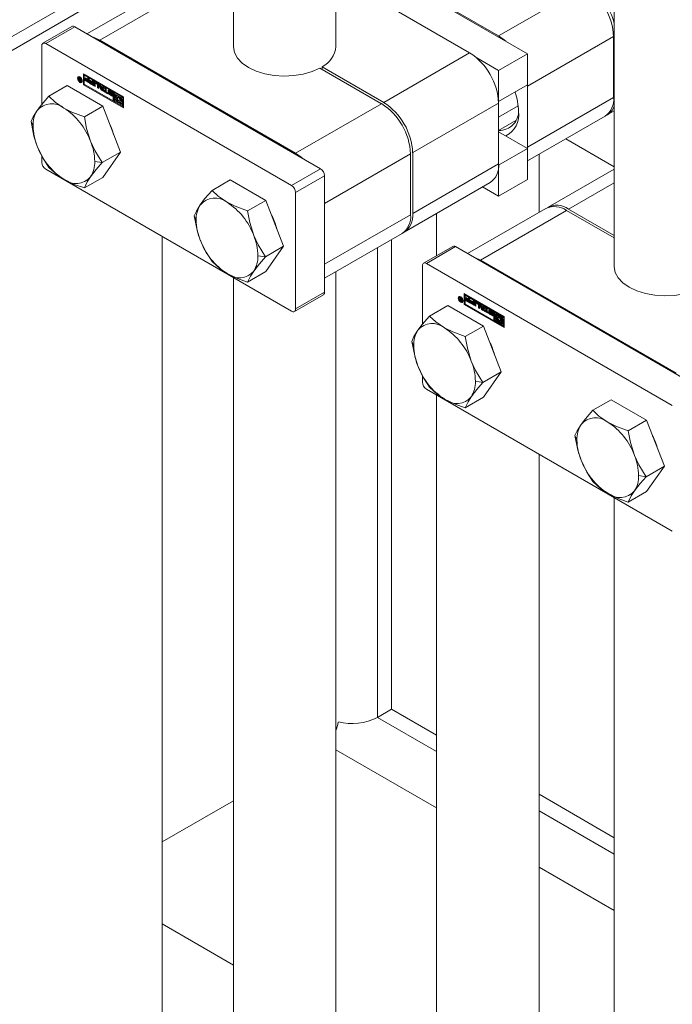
# Model space of a CAD drawing. Header units: millimetres. Extents: x 450 to 25135, y 150 to 17673.
# Tile 313 of 463: x 17297 to 17424, y 11779 to 11971. Entities that reach past the tile are written whole.
import ezdxf

# ---------------------------------------------------------------- set-up
doc = ezdxf.new("R2010")
doc.units = ezdxf.units.MM
doc.linetypes.add('SLD-Centrada-doble', pattern=[12.7, 6.35, -1.27, 1.27, -1.27, 1.27, -1.27])
doc.linetypes.add('SLD-Continua', pattern=[0])
doc.layers.add('COTAS', color=1, linetype='SLD-Continua')
doc.layers.add('OCULTA', color=8, linetype='SLD-Continua')

msp = doc.modelspace()

# ---------------------------------------------------------------- linework, layer by layer
at = {"color": 7, "linetype": 'SLD-Continua', "lineweight": 18, "ltscale": 30}
for p, q in [((17412.99, 12325.9), (17412.99, 11922.68)), ((17338.74, 12232.81), (17338.74, 11965.54)), ((17358.74, 11965.54), (17358.74, 12232.81)), ((17398.34, 11933.2), (17398.34, 11944.51)), ((17378.34, 11932.97), (17378.34, 11924.75)), ((17324.85, 10967.16), (17324.85, 11928.5)), ((17338.74, 11920.48), (17338.74, 10903.9)), ((17358.74, 10903.9), (17358.74, 11921.66)), ((17378.34, 11897.63), (17378.34, 10926.75)), ((17398.34, 10926.75), (17398.34, 11886.09)), ((17412.99, 11877.63), (17412.99, 10861.05))]:
    msp.add_line(p, q, dxfattribs=at)
at = {"layer": 'COTAS', "linetype": 'SLD-Continua', "lineweight": 18, "ltscale": 30}
for p, q in [((17390.46, 11967.58), (17358.74, 11985.88)), ((17396.12, 11964.11), (17358.74, 11985.68)), ((17384.81, 11964.31), (17358.74, 11979.35)), ((17325.44, 11976.83), (17310.16, 11968.01)), ((17290.37, 11961.78), (17311.38, 11973.9)), ((17307.25, 11969.43), (17301.59, 11966.16)), ((17355.74, 11941.7), (17307.8, 11969.37)), ((17350.09, 11938.44), (17302.14, 11966.11)), ((17350.86, 11944.72), (17312.68, 11966.76)), ((17412.88, 11955.61), (17412.88, 11967.45)), ((17301.37, 11965.66), (17301.37, 11954.24)), ((17390.46, 11960.84), (17396.12, 11964.11)), ((17396.12, 11958.06), (17396.12, 11964.11)), ((17386.21, 11963.3), (17390.46, 11960.84)), ((17367.62, 11954.39), (17355.6, 11961.33)), ((17356.02, 11961.58), (17356.02, 11961.09)), ((17356.02, 11961.58), (17368.05, 11954.64)), ((17390.46, 11960.84), (17390.46, 11954.8)), ((17308.7, 11959.6), (17308.56, 11959.52)), ((17308.62, 11959.49), (17308.73, 11959.42)), ((17308.74, 11959.19), (17308.62, 11959.49)), ((17308.77, 11959.17), (17308.63, 11959.09)), ((17308.8, 11959.62), (17308.7, 11959.6)), ((17308.73, 11959.42), (17308.87, 11959.07)), ((17308.81, 11959.23), (17308.74, 11959.19)), ((17308.84, 11959.14), (17308.75, 11959.08)), ((17308.84, 11959.14), (17308.75, 11959.08)), ((17308.8, 11958.89), (17308.82, 11958.88)), ((17308.97, 11958.7), (17308.8, 11958.8)), ((17308.82, 11958.88), (17308.83, 11958.88)), ((17308.83, 11958.88), (17308.87, 11958.86)), ((17308.87, 11959.07), (17308.84, 11959.06)), ((17308.87, 11959.05), (17308.84, 11959.06)), ((17308.87, 11959.35), (17308.97, 11959.29)), ((17308.87, 11959.07), (17308.87, 11959.35)), ((17308.97, 11959.13), (17308.87, 11959.07)), ((17308.97, 11959.1), (17308.87, 11959.05)), ((17308.87, 11958.86), (17308.87, 11959.05)), ((17308.97, 11958.91), (17308.87, 11958.86)), ((17308.97, 11958.87), (17308.94, 11958.88)), ((17308.97, 11959.29), (17308.97, 11958.7)), ((17309.07, 11958.63), (17309.21, 11958.71)), ((17309.5, 11958.08), (17309.5, 11960.23)), ((17309.5, 11960.23), (17317.28, 11955.74)), ((17309.64, 11960.15), (17309.64, 11958.17)), ((17309.81, 11960.01), (17309.67, 11959.93)), ((17309.67, 11959.93), (17309.67, 11958.19)), ((17315.3, 11956.68), (17309.67, 11959.93)), ((17309.79, 11959.11), (17310.35, 11958.78)), ((17309.79, 11958.9), (17309.79, 11959.11)), ((17309.93, 11958.98), (17309.79, 11958.9)), ((17310.59, 11958.44), (17309.79, 11958.9)), ((17315.44, 11956.76), (17309.81, 11960.01)), ((17309.82, 11959.44), (17310.35, 11959.13)), ((17309.82, 11959.23), (17309.82, 11959.44)), ((17309.96, 11959.32), (17309.82, 11959.23)), ((17310.35, 11958.93), (17309.82, 11959.23)), ((17309.93, 11958.98), (17309.93, 11959.02)), ((17310.59, 11958.6), (17309.93, 11958.98)), ((17309.96, 11959.32), (17309.96, 11959.36)), ((17310.49, 11959.01), (17309.96, 11959.32)), ((17310.35, 11959.42), (17310.59, 11959.28)), ((17310.35, 11959.13), (17310.35, 11959.42)), ((17310.49, 11959.21), (17310.35, 11959.13)), ((17310.49, 11959.01), (17310.35, 11958.93)), ((17310.35, 11958.78), (17310.35, 11958.93)), ((17310.49, 11958.86), (17310.35, 11958.78)), ((17310.49, 11959.21), (17310.49, 11959.34)), ((17310.49, 11958.86), (17310.49, 11959.01)), ((17310.59, 11959.28), (17310.59, 11958.44)), ((17310.66, 11958.6), (17311.22, 11958.28)), ((17310.66, 11958.4), (17310.66, 11958.6)), ((17310.8, 11958.48), (17310.66, 11958.4)), ((17311.46, 11957.94), (17310.66, 11958.4)), ((17310.69, 11958.94), (17311.22, 11958.63)), ((17310.69, 11958.73), (17310.69, 11958.94)), ((17310.83, 11958.81), (17310.69, 11958.73)), ((17311.22, 11958.42), (17310.69, 11958.73)), ((17310.8, 11958.48), (17310.8, 11958.52)), ((17311.46, 11958.1), (17310.8, 11958.48)), ((17310.83, 11958.81), (17310.83, 11958.86)), ((17311.36, 11958.5), (17310.83, 11958.81)), ((17311.22, 11958.92), (17311.46, 11958.78)), ((17311.22, 11958.63), (17311.22, 11958.92)), ((17311.36, 11958.71), (17311.22, 11958.63)), ((17311.36, 11958.5), (17311.22, 11958.42)), ((17311.22, 11958.28), (17311.22, 11958.42)), ((17311.36, 11958.36), (17311.22, 11958.28)), ((17311.36, 11958.71), (17311.36, 11958.84)), ((17311.36, 11958.36), (17311.36, 11958.5)), ((17311.46, 11958.78), (17311.46, 11957.94)), ((17311.54, 11957.89), (17311.54, 11958.5)), ((17311.68, 11957.97), (17311.68, 11958.58)), ((17311.77, 11958.63), (17312.28, 11958.34)), ((17311.94, 11958.46), (17311.8, 11958.38)), ((17312.19, 11958.18), (17311.85, 11958.37)), ((17312.33, 11958.26), (17312, 11958.45)), ((17306.31, 11957.9), (17302.75, 11955.85)), ((17313.25, 11953.9), (17306.31, 11957.9)), ((17309.5, 11958.08), (17309.64, 11958.17)), ((17317.28, 11953.6), (17309.5, 11958.08)), ((17309.64, 11958.17), (17317.28, 11953.76)), ((17309.67, 11958.19), (17315.3, 11954.94)), ((17311.68, 11957.97), (17311.54, 11957.89)), ((17311.78, 11957.75), (17311.54, 11957.89)), ((17311.78, 11957.91), (17311.68, 11957.97)), ((17311.78, 11958.33), (17311.78, 11957.75)), ((17312.26, 11957.47), (17312.26, 11958.05)), ((17312.4, 11957.55), (17312.26, 11957.47)), ((17312.5, 11957.33), (17312.26, 11957.47)), ((17312.4, 11957.55), (17312.4, 11958.13)), ((17312.5, 11957.5), (17312.4, 11957.55)), ((17312.49, 11958.19), (17312.75, 11958.04)), ((17312.88, 11957.12), (17312.49, 11958.19)), ((17312.5, 11957.94), (17312.5, 11957.33)), ((17313.02, 11957.2), (17312.71, 11958.06)), ((17312.75, 11958.04), (17312.81, 11957.86)), ((17312.81, 11957.86), (17313.29, 11957.58)), ((17313.02, 11957.2), (17312.88, 11957.12)), ((17313.23, 11956.92), (17312.88, 11957.12)), ((17313.04, 11957.71), (17312.9, 11957.63)), ((17313.21, 11957.44), (17312.9, 11957.63)), ((17312.9, 11957.63), (17313.05, 11957.2)), ((17313.3, 11957.04), (17313.02, 11957.2)), ((17313.35, 11957.53), (17313.04, 11957.71)), ((17313.05, 11957.2), (17313.21, 11957.44)), ((17313.19, 11957.28), (17313.05, 11957.2)), ((17313.19, 11957.28), (17313.35, 11957.53)), ((17313.35, 11957.53), (17313.21, 11957.44)), ((17313.61, 11957.54), (17313.23, 11956.92)), ((17313.29, 11957.58), (17313.36, 11957.68)), ((17313.42, 11957.65), (17313.29, 11957.58)), ((17313.36, 11957.68), (17313.61, 11957.54)), ((17313.39, 11957.03), (17313.71, 11956.84)), ((17313.39, 11956.82), (17313.39, 11957.03)), ((17313.53, 11956.9), (17313.39, 11956.82)), ((17314.28, 11956.31), (17313.39, 11956.82)), ((17313.53, 11956.9), (17313.53, 11956.95)), ((17314.28, 11956.47), (17313.53, 11956.9)), ((17313.71, 11957.48), (17313.95, 11957.34)), ((17313.71, 11956.84), (17313.71, 11957.48)), ((17313.85, 11956.92), (17313.71, 11956.84)), ((17313.85, 11956.92), (17313.85, 11957.4)), ((17313.95, 11957.34), (17313.95, 11956.7)), ((17313.95, 11956.7), (17314.28, 11956.52)), ((17314.28, 11956.52), (17314.28, 11956.31)), ((17314.33, 11956.56), (17314.51, 11956.45)), ((17314.66, 11956.88), (17314.52, 11956.8)), ((17314.68, 11956.88), (17314.54, 11956.8)), ((17314.55, 11957.02), (17314.99, 11956.77)), ((17314.96, 11956.25), (17314.55, 11956.5)), ((17314.96, 11956.57), (17314.58, 11956.78)), ((17314.58, 11956.68), (17314.99, 11956.43)), ((17315.1, 11956.33), (17314.69, 11956.58)), ((17315.1, 11956.65), (17314.73, 11956.87)), ((17315.17, 11956.57), (17315.04, 11956.49)), ((17315.18, 11956.55), (17315.04, 11956.46)), ((17315.18, 11956.55), (17315.04, 11956.47)), ((17315.04, 11956.46), (17315.04, 11956.47)), ((17315.22, 11956.36), (17315.04, 11956.46)), ((17315.3, 11956.68), (17315.44, 11956.76)), ((17315.3, 11954.94), (17315.3, 11956.68)), ((17315.44, 11955.02), (17315.44, 11956.76)), ((17315.62, 11956.66), (17315.47, 11956.58)), ((17315.47, 11956.58), (17315.47, 11955.81)), ((17317.1, 11955.64), (17315.47, 11956.58)), ((17317.24, 11955.72), (17315.62, 11956.66)), ((17390.46, 11954.8), (17396.12, 11958.06)), ((17396.11, 11958.06), (17396.12, 11957.78)), ((17396.12, 11945.94), (17396.12, 11957.78)), ((17314.99, 11955.9), (17314.55, 11956.15)), ((17314.59, 11956.35), (17314.96, 11956.13)), ((17315.13, 11955.98), (17314.7, 11956.23)), ((17315.16, 11956.25), (17315.03, 11956.17)), ((17315.03, 11956.12), (17315.17, 11956.2)), ((17315.17, 11956.22), (17315.04, 11956.14)), ((17315.44, 11955.02), (17315.3, 11954.94)), ((17315.47, 11955.81), (17316, 11955.51)), ((17315.62, 11955.69), (17315.47, 11955.61)), ((17315.47, 11955.61), (17315.47, 11955.4)), ((17316, 11955.3), (17315.47, 11955.61)), ((17315.47, 11955.4), (17315.89, 11955.16)), ((17315.62, 11955.12), (17315.47, 11955.04)), ((17315.47, 11955.04), (17315.47, 11954.84)), ((17316.93, 11954.2), (17315.47, 11955.04)), ((17315.47, 11954.84), (17317.1, 11953.9)), ((17316.14, 11955.38), (17315.62, 11955.69)), ((17316.09, 11954.85), (17315.62, 11955.12)), ((17315.65, 11956.27), (17317.1, 11955.44)), ((17315.65, 11955.91), (17315.65, 11956.27)), ((17315.79, 11955.99), (17315.65, 11955.91)), ((17315.89, 11955.77), (17315.65, 11955.91)), ((17315.79, 11955.99), (17315.79, 11956.19)), ((17316.02, 11955.86), (17315.79, 11955.99)), ((17316.09, 11955.9), (17315.95, 11955.82)), ((17316.14, 11955.59), (17316, 11955.51)), ((17316.14, 11955.38), (17316, 11955.3)), ((17316.14, 11955.59), (17316.16, 11955.63)), ((17316.93, 11954.37), (17316.48, 11954.62)), ((17316.58, 11955.17), (17317.1, 11954.87)), ((17316.72, 11955.05), (17316.58, 11954.97)), ((17317.1, 11954.67), (17316.58, 11954.97)), ((17316.63, 11954.65), (17316.7, 11954.7)), ((17316.83, 11955.39), (17316.69, 11955.31)), ((17317.1, 11955.07), (17316.69, 11955.31)), ((17316.69, 11954.7), (17316.93, 11954.57)), ((17317.24, 11954.75), (17316.72, 11955.05)), ((17317.24, 11955.15), (17316.83, 11955.39)), ((17316.93, 11954.57), (17316.93, 11954.2)), ((17317.24, 11955.72), (17317.1, 11955.64)), ((17317.1, 11955.44), (17317.1, 11955.64)), ((17317.24, 11955.52), (17317.1, 11955.44)), ((17317.24, 11955.15), (17317.1, 11955.07)), ((17317.1, 11954.87), (17317.1, 11955.07)), ((17317.24, 11954.95), (17317.1, 11954.87)), ((17317.24, 11954.75), (17317.1, 11954.67)), ((17317.1, 11953.9), (17317.1, 11954.67)), ((17317.24, 11955.52), (17317.24, 11955.72)), ((17317.24, 11954.95), (17317.24, 11955.15)), ((17317.24, 11953.98), (17317.24, 11954.75)), ((17317.28, 11955.74), (17317.28, 11953.6)), ((17390.46, 11954.8), (17390.46, 11954.8)), ((17390.46, 11954.51), (17390.46, 11942.67)), ((17313.25, 11953.9), (17309.69, 11951.84)), ((17316.72, 11944.95), (17313.25, 11953.9)), ((17317.24, 11953.98), (17317.1, 11953.9)), ((17390.46, 11951.73), (17394.29, 11953.94)), ((17411.64, 11952.19), (17412.99, 11952.97)), ((17390.46, 11949.14), (17393.83, 11951.08)), ((17396.12, 11943.23), (17411.22, 11951.94)), ((17396.12, 11945.65), (17390.46, 11948.92)), ((17316.72, 11944.95), (17313.16, 11942.9)), ((17313.25, 11940.02), (17316.72, 11944.95)), ((17390.46, 11942.39), (17396.12, 11945.65)), ((17396.12, 11945.94), (17396.11, 11945.65)), ((17396.12, 11939.61), (17396.12, 11945.65)), ((17301.37, 11944.25), (17301.37, 11942.95)), ((17373.28, 11932.75), (17373.28, 11944.6)), ((17373.7, 11944.84), (17373.7, 11933)), ((17350.09, 11913.94), (17302.14, 11941.61)), ((17390.46, 11942.39), (17390.46, 11942.39)), ((17390.46, 11942.39), (17390.46, 11936.34)), ((17412.99, 11941.65), (17400.11, 11934.22)), ((17313.25, 11940.02), (17309.69, 11937.96)), ((17338.13, 11939.54), (17334.57, 11937.48)), ((17345.07, 11935.53), (17338.13, 11939.54)), ((17356.52, 11917.65), (17356.52, 11940.35)), ((17390.46, 11936.34), (17396.12, 11939.61)), ((17372.05, 11929.34), (17388.8, 11939.01)), ((17390.46, 11936.34), (17387.32, 11938.15)), ((17345.07, 11935.53), (17341.51, 11933.48)), ((17348.54, 11926.59), (17345.07, 11935.53)), ((17350.86, 11937.09), (17350.86, 11914.39)), ((17356.52, 11923.08), (17356.52, 11934.92)), ((17399.69, 11933.98), (17384.41, 11925.16)), ((17412.99, 11928.21), (17403.68, 11933.58)), ((17404.11, 11933.83), (17412.99, 11928.7)), ((17356.52, 11920.38), (17371.62, 11929.09)), ((17348.54, 11926.59), (17344.98, 11924.53)), ((17345.07, 11921.65), (17348.54, 11926.59)), ((17381.5, 11926.57), (17375.84, 11923.31)), ((17429.99, 11898.85), (17382.05, 11926.52)), ((17425.11, 11901.87), (17386.93, 11923.91)), ((17375.61, 11922.81), (17375.61, 11911.39)), ((17424.33, 11895.59), (17376.39, 11923.26)), ((17345.07, 11921.65), (17341.51, 11919.59)), ((17350.64, 11913.88), (17356.29, 11917.15)), ((17382.95, 11916.75), (17382.81, 11916.67)), ((17382.86, 11916.64), (17382.98, 11916.57)), ((17382.99, 11916.34), (17382.86, 11916.64)), ((17383.01, 11916.32), (17382.87, 11916.24)), ((17383.05, 11916.77), (17382.95, 11916.75)), ((17382.98, 11916.57), (17383.11, 11916.22)), ((17383.05, 11916.38), (17382.99, 11916.34)), ((17383.09, 11916.29), (17382.99, 11916.23)), ((17383.09, 11916.29), (17383, 11916.23)), ((17383.11, 11916.22), (17383.09, 11916.21)), ((17383.11, 11916.2), (17383.09, 11916.21)), ((17383.11, 11916.49), (17383.21, 11916.44)), ((17383.11, 11916.22), (17383.11, 11916.49)), ((17383.21, 11916.28), (17383.11, 11916.22)), ((17383.21, 11916.25), (17383.11, 11916.2)), ((17383.11, 11916), (17383.11, 11916.2)), ((17383.21, 11916.44), (17383.21, 11915.85)), ((17383.74, 11915.23), (17383.74, 11917.38)), ((17383.74, 11917.38), (17391.52, 11912.89)), ((17383.89, 11917.3), (17383.89, 11915.32)), ((17384.06, 11917.16), (17383.92, 11917.07)), ((17383.92, 11917.07), (17383.92, 11915.34)), ((17389.55, 11913.83), (17383.92, 11917.07)), ((17384.04, 11916.26), (17384.6, 11915.93)), ((17384.04, 11916.05), (17384.04, 11916.26)), ((17384.18, 11916.13), (17384.04, 11916.05)), ((17389.69, 11913.91), (17384.06, 11917.16)), ((17384.06, 11916.59), (17384.6, 11916.28)), ((17384.06, 11916.38), (17384.06, 11916.59)), ((17384.2, 11916.47), (17384.06, 11916.38)), ((17384.6, 11916.07), (17384.06, 11916.38)), ((17384.18, 11916.13), (17384.18, 11916.17)), ((17384.84, 11915.75), (17384.18, 11916.13)), ((17384.2, 11916.47), (17384.2, 11916.51)), ((17384.74, 11916.16), (17384.2, 11916.47)), ((17384.6, 11916.57), (17384.84, 11916.43)), ((17384.6, 11916.28), (17384.6, 11916.57)), ((17384.74, 11916.36), (17384.6, 11916.28)), ((17384.74, 11916.16), (17384.6, 11916.07)), ((17384.74, 11916.36), (17384.74, 11916.49)), ((17384.74, 11916.01), (17384.74, 11916.16)), ((17384.84, 11916.43), (17384.84, 11915.59)), ((17380.56, 11915.05), (17376.99, 11913)), ((17387.5, 11911.05), (17380.56, 11915.05)), ((17383.05, 11916.04), (17383.06, 11916.03)), ((17383.21, 11915.85), (17383.05, 11915.95)), ((17383.06, 11916.03), (17383.08, 11916.03)), ((17383.08, 11916.03), (17383.11, 11916)), ((17383.21, 11916.06), (17383.11, 11916)), ((17383.21, 11916.02), (17383.19, 11916.03)), ((17383.32, 11915.78), (17383.46, 11915.86)), ((17383.74, 11915.23), (17383.89, 11915.32)), ((17391.52, 11910.74), (17383.74, 11915.23)), ((17383.89, 11915.32), (17391.52, 11910.91)), ((17383.92, 11915.34), (17389.55, 11912.09)), ((17384.84, 11915.59), (17384.04, 11916.05)), ((17384.6, 11915.93), (17384.6, 11916.07)), ((17384.74, 11916.01), (17384.6, 11915.93)), ((17384.91, 11915.75), (17385.47, 11915.43)), ((17384.91, 11915.55), (17384.91, 11915.75)), ((17385.05, 11915.63), (17384.91, 11915.55)), ((17385.71, 11915.09), (17384.91, 11915.55)), ((17384.93, 11916.09), (17385.47, 11915.78)), ((17384.93, 11915.88), (17384.93, 11916.09)), ((17385.07, 11915.96), (17384.93, 11915.88)), ((17385.47, 11915.57), (17384.93, 11915.88)), ((17385.05, 11915.63), (17385.05, 11915.67)), ((17385.71, 11915.25), (17385.05, 11915.63)), ((17385.07, 11915.96), (17385.07, 11916.01)), ((17385.61, 11915.65), (17385.07, 11915.96)), ((17385.47, 11916.07), (17385.71, 11915.93)), ((17385.47, 11915.78), (17385.47, 11916.07)), ((17385.61, 11915.86), (17385.47, 11915.78)), ((17385.61, 11915.65), (17385.47, 11915.57)), ((17385.47, 11915.43), (17385.47, 11915.57)), ((17385.61, 11915.51), (17385.47, 11915.43)), ((17385.61, 11915.86), (17385.61, 11915.99)), ((17385.61, 11915.51), (17385.61, 11915.65)), ((17385.71, 11915.93), (17385.71, 11915.09)), ((17385.79, 11915.04), (17385.79, 11915.65)), ((17385.93, 11915.12), (17385.79, 11915.04)), ((17386.03, 11914.9), (17385.79, 11915.04)), ((17385.93, 11915.12), (17385.93, 11915.73)), ((17386.03, 11915.06), (17385.93, 11915.12)), ((17386.02, 11915.78), (17386.52, 11915.49)), ((17386.03, 11915.48), (17386.03, 11914.9)), ((17386.19, 11915.61), (17386.05, 11915.53)), ((17386.44, 11915.33), (17386.1, 11915.52)), ((17386.58, 11915.41), (17386.24, 11915.6)), ((17386.51, 11914.62), (17386.51, 11915.2)), ((17386.65, 11914.7), (17386.51, 11914.62)), ((17386.75, 11914.48), (17386.51, 11914.62)), ((17386.65, 11914.7), (17386.65, 11915.28)), ((17386.75, 11914.65), (17386.65, 11914.7)), ((17386.74, 11915.33), (17386.99, 11915.19)), ((17387.13, 11914.27), (17386.74, 11915.33)), ((17386.75, 11915.09), (17386.75, 11914.48)), ((17387.27, 11914.35), (17386.95, 11915.21)), ((17386.99, 11915.19), (17387.06, 11915.01)), ((17387.06, 11915.01), (17387.54, 11914.73)), ((17387.27, 11914.35), (17387.13, 11914.27)), ((17387.47, 11914.07), (17387.13, 11914.27)), ((17387.28, 11914.86), (17387.14, 11914.78)), ((17387.46, 11914.59), (17387.14, 11914.78)), ((17387.14, 11914.78), (17387.3, 11914.35)), ((17387.55, 11914.19), (17387.27, 11914.35)), ((17387.6, 11914.68), (17387.28, 11914.86)), ((17387.3, 11914.35), (17387.46, 11914.59)), ((17387.44, 11914.43), (17387.3, 11914.35)), ((17387.44, 11914.43), (17387.6, 11914.68)), ((17387.6, 11914.68), (17387.46, 11914.59)), ((17387.86, 11914.69), (17387.47, 11914.07)), ((17387.54, 11914.73), (17387.61, 11914.83)), ((17387.66, 11914.8), (17387.54, 11914.73)), ((17387.61, 11914.83), (17387.86, 11914.69)), ((17387.96, 11914.63), (17388.2, 11914.49)), ((17387.96, 11913.99), (17387.96, 11914.63)), ((17388.1, 11914.07), (17388.1, 11914.55)), ((17388.2, 11914.49), (17388.2, 11913.85)), ((17387.63, 11914.18), (17387.96, 11913.99)), ((17387.63, 11913.97), (17387.63, 11914.18)), ((17387.77, 11914.05), (17387.63, 11913.97)), ((17388.52, 11913.46), (17387.63, 11913.97)), ((17387.77, 11914.05), (17387.77, 11914.1)), ((17388.52, 11913.62), (17387.77, 11914.05)), ((17388.1, 11914.07), (17387.96, 11913.99)), ((17388.2, 11913.85), (17388.52, 11913.67)), ((17388.52, 11913.67), (17388.52, 11913.46)), ((17388.57, 11913.71), (17388.75, 11913.6)), ((17388.9, 11914.03), (17388.76, 11913.95)), ((17388.93, 11914.03), (17388.79, 11913.95)), ((17389.21, 11913.39), (17388.79, 11913.64)), ((17388.8, 11914.17), (17389.24, 11913.92)), ((17389.24, 11913.04), (17388.8, 11913.3)), ((17389.21, 11913.72), (17388.83, 11913.93)), ((17388.83, 11913.82), (17389.24, 11913.58)), ((17388.83, 11913.5), (17389.21, 11913.28)), ((17389.35, 11913.48), (17388.94, 11913.73)), ((17389.38, 11913.13), (17388.94, 11913.38)), ((17389.35, 11913.8), (17388.97, 11914.02)), ((17389.42, 11913.71), (17389.28, 11913.64)), ((17389.41, 11913.4), (17389.28, 11913.32)), ((17389.28, 11913.27), (17389.42, 11913.35)), ((17389.43, 11913.7), (17389.29, 11913.61)), ((17389.42, 11913.7), (17389.29, 11913.62)), ((17389.29, 11913.61), (17389.29, 11913.62)), ((17389.47, 11913.51), (17389.29, 11913.61)), ((17389.42, 11913.37), (17389.29, 11913.29)), ((17389.55, 11913.83), (17389.69, 11913.91)), ((17389.55, 11912.09), (17389.55, 11913.83)), ((17389.69, 11912.17), (17389.69, 11913.91)), ((17389.86, 11913.81), (17389.72, 11913.73)), ((17389.72, 11913.73), (17389.72, 11912.96)), ((17391.35, 11912.79), (17389.72, 11913.73)), ((17389.72, 11912.96), (17390.25, 11912.65)), ((17389.86, 11912.84), (17389.72, 11912.76)), ((17389.72, 11912.76), (17389.72, 11912.55)), ((17390.25, 11912.45), (17389.72, 11912.76)), ((17389.72, 11912.55), (17390.14, 11912.31)), ((17391.49, 11912.87), (17389.86, 11913.81)), ((17390.39, 11912.53), (17389.86, 11912.84)), ((17389.9, 11913.42), (17391.35, 11912.59)), ((17389.9, 11913.06), (17389.9, 11913.42)), ((17390.04, 11913.14), (17389.9, 11913.06)), ((17390.14, 11912.92), (17389.9, 11913.06)), ((17390.04, 11913.14), (17390.04, 11913.34)), ((17390.26, 11913.01), (17390.04, 11913.14)), ((17390.34, 11913.05), (17390.2, 11912.97)), ((17390.39, 11912.74), (17390.25, 11912.65)), ((17390.39, 11912.53), (17390.25, 11912.45)), ((17390.39, 11912.74), (17390.4, 11912.78)), ((17390.82, 11912.32), (17391.35, 11912.02)), ((17391.07, 11912.54), (17390.93, 11912.46)), ((17391.35, 11912.22), (17390.93, 11912.46)), ((17391.49, 11912.3), (17391.07, 11912.54)), ((17391.49, 11912.87), (17391.35, 11912.79)), ((17391.35, 11912.59), (17391.35, 11912.79)), ((17391.49, 11912.67), (17391.35, 11912.59)), ((17391.49, 11912.3), (17391.35, 11912.22)), ((17391.49, 11912.67), (17391.49, 11912.87)), ((17391.49, 11912.1), (17391.49, 11912.3)), ((17391.52, 11912.89), (17391.52, 11910.74)), ((17387.5, 11911.05), (17383.93, 11908.99)), ((17390.97, 11902.1), (17387.5, 11911.05)), ((17389.69, 11912.17), (17389.55, 11912.09)), ((17389.86, 11912.27), (17389.72, 11912.19)), ((17389.72, 11912.19), (17389.72, 11911.99)), ((17391.17, 11911.35), (17389.72, 11912.19)), ((17389.72, 11911.99), (17391.35, 11911.05)), ((17390.34, 11911.99), (17389.86, 11912.27)), ((17391.17, 11911.51), (17390.73, 11911.77)), ((17390.96, 11912.2), (17390.82, 11912.12)), ((17391.35, 11911.82), (17390.82, 11912.12)), ((17390.87, 11911.8), (17390.95, 11911.85)), ((17390.93, 11911.85), (17391.17, 11911.72)), ((17391.49, 11911.9), (17390.96, 11912.2)), ((17391.17, 11911.72), (17391.17, 11911.35)), ((17391.35, 11912.02), (17391.35, 11912.22)), ((17391.49, 11912.1), (17391.35, 11912.02)), ((17391.49, 11911.9), (17391.35, 11911.82)), ((17391.35, 11911.05), (17391.35, 11911.82)), ((17391.49, 11911.13), (17391.35, 11911.05)), ((17391.49, 11911.13), (17391.49, 11911.9)), ((17375.61, 11901.4), (17375.61, 11900.1)), ((17390.97, 11902.1), (17387.4, 11900.05)), ((17387.5, 11897.16), (17390.97, 11902.1)), ((17424.33, 11871.09), (17376.39, 11898.76)), ((17387.5, 11897.16), (17383.93, 11895.11)), ((17412.38, 11896.69), (17408.81, 11894.63)), ((17419.32, 11892.68), (17412.38, 11896.69)), ((17419.32, 11892.68), (17415.75, 11890.63)), ((17422.79, 11883.74), (17419.32, 11892.68)), ((17422.79, 11883.74), (17419.22, 11881.68)), ((17419.32, 11878.8), (17422.79, 11883.74)), ((17419.32, 11878.8), (17415.75, 11876.74))]:
    msp.add_line(p, q, dxfattribs=at)
at = {"layer": 'COTAS', "linetype": 'SLD-Centrada-doble', "lineweight": 18, "ltscale": 30}
for p, q in [((17313.03, 11977.56), (17292.03, 11965.44)), ((17312.68, 11966.76), (17329.44, 11976.43)), ((17390.46, 11967.58), (17407.22, 11977.25)), ((17302.14, 11966.11), (17307.8, 11969.37)), ((17396.12, 11957.78), (17412.88, 11967.45)), ((17384.81, 11964.31), (17368.05, 11954.64)), ((17308.35, 11959.34), (17308.48, 11959.42)), ((17308.63, 11959.09), (17308.77, 11959.17)), ((17308.63, 11959.07), (17308.77, 11959.16)), ((17308.7, 11959.2), (17308.65, 11959.17)), ((17308.73, 11958.98), (17308.66, 11958.94)), ((17308.81, 11958.89), (17308.73, 11958.85)), ((17308.94, 11958.88), (17308.8, 11958.8)), ((17309.18, 11958.87), (17309.27, 11958.92)), ((17311.68, 11958.58), (17311.54, 11958.5)), ((17312, 11958.45), (17311.85, 11958.37)), ((17312.33, 11958.26), (17312.19, 11958.18)), ((17312.4, 11958.13), (17312.26, 11958.05)), ((17314.32, 11956.89), (17314.46, 11956.97)), ((17314.33, 11956.55), (17314.34, 11956.55)), ((17314.69, 11956.58), (17314.55, 11956.5)), ((17314.73, 11956.87), (17314.58, 11956.78)), ((17315.1, 11956.65), (17314.96, 11956.57)), ((17315.13, 11956.63), (17314.99, 11956.55)), ((17315.16, 11956.59), (17315.02, 11956.51)), ((17314.7, 11956.23), (17314.55, 11956.15)), ((17315.1, 11956.33), (17314.96, 11956.25)), ((17315.12, 11956.31), (17314.98, 11956.23)), ((17315.13, 11955.98), (17314.99, 11955.9)), ((17315.14, 11956.28), (17315.01, 11956.2)), ((17315.17, 11956.22), (17315.04, 11956.14)), ((17390.46, 11954.51), (17373.7, 11944.84)), ((17396.12, 11945.94), (17412.88, 11955.61)), ((17350.86, 11944.72), (17367.62, 11954.39)), ((17299.67, 11950.06), (17299.28, 11950.91)), ((17313.16, 11942.9), (17311.69, 11943.12)), ((17356.52, 11934.92), (17373.28, 11944.6)), ((17350.09, 11938.44), (17355.74, 11941.7)), ((17390.46, 11942.67), (17373.7, 11933)), ((17350.86, 11937.09), (17356.52, 11940.35)), ((17412.99, 11938.95), (17404.11, 11933.83)), ((17386.93, 11923.91), (17403.68, 11933.58)), ((17331.49, 11931.7), (17331.1, 11932.54)), ((17356.52, 11923.08), (17373.28, 11932.75)), ((17376.39, 11923.26), (17382.05, 11926.52)), ((17344.98, 11924.53), (17343.51, 11924.76)), ((17350.86, 11914.39), (17356.52, 11917.65)), ((17382.59, 11916.49), (17382.72, 11916.57)), ((17382.87, 11916.24), (17383.01, 11916.32)), ((17382.87, 11916.22), (17383.01, 11916.31)), ((17382.95, 11916.35), (17382.89, 11916.31)), ((17382.98, 11916.13), (17382.91, 11916.09)), ((17383.05, 11916.04), (17382.98, 11916)), ((17383.19, 11916.03), (17383.05, 11915.95)), ((17383.42, 11916.01), (17383.52, 11916.07)), ((17385.93, 11915.73), (17385.79, 11915.65)), ((17386.24, 11915.6), (17386.1, 11915.52)), ((17386.58, 11915.41), (17386.44, 11915.33)), ((17386.65, 11915.28), (17386.51, 11915.2)), ((17388.57, 11914.04), (17388.71, 11914.12)), ((17388.57, 11913.7), (17388.58, 11913.7)), ((17388.94, 11913.73), (17388.79, 11913.64)), ((17388.94, 11913.38), (17388.8, 11913.3)), ((17388.97, 11914.02), (17388.83, 11913.93)), ((17389.35, 11913.8), (17389.21, 11913.72)), ((17389.35, 11913.48), (17389.21, 11913.39)), ((17389.37, 11913.46), (17389.23, 11913.38)), ((17389.38, 11913.78), (17389.24, 11913.69)), ((17389.38, 11913.13), (17389.24, 11913.04)), ((17389.39, 11913.43), (17389.26, 11913.35)), ((17389.4, 11913.74), (17389.27, 11913.66)), ((17389.42, 11913.37), (17389.29, 11913.29)), ((17373.92, 11907.21), (17373.52, 11908.06)), ((17387.4, 11900.05), (17385.94, 11900.27)), ((17405.74, 11888.85), (17405.34, 11889.69)), ((17419.22, 11881.68), (17417.76, 11881.91))]:
    msp.add_line(p, q, dxfattribs=at)
at = {"layer": 'COTAS', "linetype": 'SLD-Continua', "lineweight": 18, "ltscale": 30, "flags": 128}
for points in [[(17311.28, 11967.37), (17311.58, 11967.27), (17312.68, 11966.76)], [(17390.46, 11967.58), (17391.57, 11966.81), (17391.87, 11966.56)], [(17355.6, 11961.33), (17354.08, 11960.65), (17352.36, 11960.15), (17350.51, 11959.85), (17348.59, 11959.76), (17346.68, 11959.89), (17344.85, 11960.22), (17343.16, 11960.75), (17341.67, 11961.45), (17340.45, 11962.31), (17339.53, 11963.29), (17338.96, 11964.35), (17338.74, 11965.45), (17338.74, 11965.54)], [(17308.35, 11959.34), (17308.38, 11959.53), (17308.49, 11959.65), (17308.64, 11959.68), (17308.82, 11959.62), (17309, 11959.47), (17309.15, 11959.27), (17309.25, 11959.03), (17309.28, 11958.8)], [(17309.28, 11958.8), (17309.25, 11958.62), (17309.15, 11958.5), (17309, 11958.47), (17308.82, 11958.53), (17308.64, 11958.68), (17308.49, 11958.88), (17308.38, 11959.12), (17308.35, 11959.34)], [(17309.18, 11958.87), (17309.15, 11959.04), (17309.07, 11959.22), (17308.95, 11959.38), (17308.82, 11959.49), (17308.68, 11959.54), (17308.56, 11959.52), (17308.48, 11959.43), (17308.45, 11959.28)], [(17308.45, 11959.28), (17308.48, 11959.11), (17308.56, 11958.93), (17308.68, 11958.77), (17308.82, 11958.66), (17308.95, 11958.61), (17309.07, 11958.63), (17309.15, 11958.72), (17309.18, 11958.87)], [(17308.49, 11959.44), (17308.53, 11959.61), (17308.56, 11959.68)], [(17308.93, 11958.89), (17308.93, 11958.89), (17308.94, 11958.88)], [(17309.21, 11958.55), (17309.14, 11958.55), (17308.97, 11958.61)], [(17309.21, 11958.71), (17309.21, 11958.71), (17309.28, 11958.79)], [(17311.7, 11958.66), (17311.69, 11958.63), (17311.68, 11958.58)], [(17314.48, 11957.05), (17314.47, 11957.02), (17314.46, 11956.97)], [(17315.14, 11956.62), (17315.14, 11956.62), (17315.13, 11956.63)], [(17302.75, 11955.85), (17301.31, 11954.17), (17300.47, 11953.07)], [(17305.68, 11953.53), (17303.97, 11954.71), (17302.75, 11955.85)], [(17315.13, 11955.98), (17315.18, 11955.96), (17315.21, 11955.95)], [(17316.69, 11955.31), (17316.61, 11955.46), (17316.51, 11955.59), (17316.4, 11955.71), (17316.29, 11955.79), (17316.17, 11955.84), (17316.06, 11955.85), (17315.97, 11955.83), (17315.89, 11955.77)], [(17315.89, 11955.16), (17315.97, 11955.02), (17316.06, 11954.88), (17316.17, 11954.77), (17316.29, 11954.69), (17316.4, 11954.64), (17316.51, 11954.62), (17316.61, 11954.65), (17316.69, 11954.7)], [(17316, 11955.51), (17316.04, 11955.58), (17316.11, 11955.62), (17316.19, 11955.62), (17316.29, 11955.59), (17316.38, 11955.51), (17316.47, 11955.41), (17316.53, 11955.3), (17316.58, 11955.17)], [(17316.58, 11954.97), (17316.53, 11954.9), (17316.47, 11954.86), (17316.38, 11954.85), (17316.29, 11954.89), (17316.19, 11954.96), (17316.11, 11955.06), (17316.04, 11955.18), (17316, 11955.3)], [(17300.47, 11953.07), (17299.7, 11951.83), (17299.28, 11950.91)], [(17309.69, 11951.84), (17307.25, 11952.75), (17305.68, 11953.53)], [(17299.28, 11950.91), (17299.84, 11948.08), (17300.47, 11946.13)], [(17310.88, 11947.06), (17310.11, 11949.57), (17309.69, 11951.84)], [(17313.16, 11942.9), (17311.72, 11945.23), (17310.88, 11947.06)], [(17300.47, 11946.13), (17301.58, 11943.8), (17302.75, 11941.96)], [(17350.86, 11944.72), (17351.97, 11943.96), (17352.27, 11943.71)], [(17302.75, 11941.96), (17304.31, 11940.56), (17305.68, 11939.65)], [(17310.88, 11940.12), (17311.99, 11941.55), (17313.16, 11942.9)], [(17305.68, 11939.65), (17307.72, 11938.66), (17309.69, 11937.96)], [(17309.69, 11937.96), (17310.25, 11939.13), (17310.88, 11940.12)], [(17334.57, 11937.48), (17333.13, 11935.81), (17332.29, 11934.7)], [(17337.5, 11935.17), (17335.79, 11936.35), (17334.57, 11937.48)], [(17332.29, 11934.7), (17331.52, 11933.46), (17331.1, 11932.54)], [(17341.51, 11933.48), (17339.07, 11934.38), (17337.5, 11935.17)], [(17342.7, 11928.69), (17341.93, 11931.21), (17341.51, 11933.48)], [(17331.1, 11932.54), (17331.66, 11929.71), (17332.29, 11927.76)], [(17332.29, 11927.76), (17333.4, 11925.44), (17334.57, 11923.6)], [(17344.98, 11924.53), (17343.54, 11926.86), (17342.7, 11928.69)], [(17342.7, 11921.75), (17343.81, 11923.18), (17344.98, 11924.53)], [(17385.52, 11924.51), (17385.82, 11924.42), (17386.93, 11923.91)], [(17334.57, 11923.6), (17336.13, 11922.19), (17337.5, 11921.29)], [(17429.84, 11918.48), (17428.32, 11917.8), (17426.61, 11917.3), (17424.76, 11917), (17422.84, 11916.91), (17420.93, 11917.04), (17419.09, 11917.37), (17417.4, 11917.9), (17415.92, 11918.6), (17414.7, 11919.46), (17413.78, 11920.44), (17413.2, 11921.49), (17412.99, 11922.6), (17412.99, 11922.68)], [(17337.5, 11921.29), (17339.54, 11920.3), (17341.51, 11919.59)], [(17341.51, 11919.59), (17342.07, 11920.77), (17342.7, 11921.75)], [(17382.59, 11916.49), (17382.63, 11916.68), (17382.73, 11916.8), (17382.88, 11916.83), (17383.06, 11916.76), (17383.24, 11916.62), (17383.39, 11916.41), (17383.5, 11916.18), (17383.53, 11915.95)], [(17383.53, 11915.95), (17383.5, 11915.77), (17383.39, 11915.65), (17383.24, 11915.62), (17383.06, 11915.68), (17382.88, 11915.83), (17382.73, 11916.03), (17382.63, 11916.27), (17382.59, 11916.49)], [(17383.42, 11916.01), (17383.4, 11916.19), (17383.32, 11916.37), (17383.2, 11916.53), (17383.06, 11916.64), (17382.92, 11916.69), (17382.81, 11916.67), (17382.73, 11916.58), (17382.7, 11916.43)], [(17382.7, 11916.43), (17382.73, 11916.26), (17382.81, 11916.08), (17382.92, 11915.92), (17383.06, 11915.81), (17383.2, 11915.76), (17383.32, 11915.78), (17383.4, 11915.87), (17383.42, 11916.01)], [(17382.74, 11916.59), (17382.77, 11916.76), (17382.81, 11916.82)], [(17383.17, 11916.04), (17383.18, 11916.04), (17383.19, 11916.03)], [(17383.46, 11915.7), (17383.38, 11915.7), (17383.22, 11915.76)], [(17383.46, 11915.86), (17383.46, 11915.86), (17383.53, 11915.94)], [(17385.94, 11915.81), (17385.93, 11915.78), (17385.93, 11915.73)], [(17376.99, 11913), (17375.56, 11911.32), (17374.72, 11910.22)], [(17379.93, 11910.68), (17378.21, 11911.86), (17376.99, 11913)], [(17388.72, 11914.2), (17388.72, 11914.17), (17388.71, 11914.12)], [(17389.39, 11913.77), (17389.38, 11913.77), (17389.38, 11913.78)], [(17389.38, 11913.13), (17389.42, 11913.11), (17389.46, 11913.1)], [(17390.93, 11912.46), (17390.86, 11912.61), (17390.76, 11912.74), (17390.65, 11912.85), (17390.53, 11912.94), (17390.42, 11912.99), (17390.31, 11913), (17390.21, 11912.98), (17390.14, 11912.92)], [(17390.14, 11912.31), (17390.21, 11912.17), (17390.31, 11912.03), (17390.42, 11911.92), (17390.53, 11911.84), (17390.65, 11911.79), (17390.76, 11911.77), (17390.86, 11911.79), (17390.93, 11911.85)], [(17390.25, 11912.65), (17390.29, 11912.73), (17390.36, 11912.77), (17390.44, 11912.77), (17390.53, 11912.73), (17390.63, 11912.66), (17390.71, 11912.56), (17390.78, 11912.45), (17390.82, 11912.32)], [(17390.82, 11912.12), (17390.78, 11912.05), (17390.71, 11912.01), (17390.63, 11912), (17390.53, 11912.04), (17390.44, 11912.11), (17390.36, 11912.21), (17390.29, 11912.33), (17390.25, 11912.45)], [(17383.93, 11908.99), (17381.5, 11909.89), (17379.93, 11910.68)], [(17374.72, 11910.22), (17373.95, 11908.98), (17373.52, 11908.06)], [(17385.13, 11904.21), (17384.36, 11906.72), (17383.93, 11908.99)], [(17373.52, 11908.06), (17374.09, 11905.23), (17374.72, 11903.28)], [(17374.72, 11903.28), (17375.82, 11900.95), (17376.99, 11899.11)], [(17387.4, 11900.05), (17385.97, 11902.38), (17385.13, 11904.21)], [(17376.99, 11899.11), (17378.56, 11897.71), (17379.93, 11896.8)], [(17385.13, 11897.27), (17386.23, 11898.7), (17387.4, 11900.05)], [(17383.93, 11895.11), (17384.5, 11896.28), (17385.13, 11897.27)], [(17379.93, 11896.8), (17381.97, 11895.81), (17383.93, 11895.11)], [(17408.81, 11894.63), (17407.38, 11892.96), (17406.54, 11891.85)], [(17411.75, 11892.32), (17410.03, 11893.5), (17408.81, 11894.63)], [(17406.54, 11891.85), (17405.77, 11890.61), (17405.34, 11889.69)], [(17415.75, 11890.63), (17413.32, 11891.53), (17411.75, 11892.32)], [(17405.34, 11889.69), (17405.91, 11886.86), (17406.54, 11884.91)], [(17416.95, 11885.84), (17416.18, 11888.36), (17415.75, 11890.63)], [(17419.22, 11881.68), (17417.79, 11884.01), (17416.95, 11885.84)], [(17406.54, 11884.91), (17407.64, 11882.59), (17408.81, 11880.75)], [(17416.95, 11878.9), (17418.05, 11880.33), (17419.22, 11881.68)], [(17408.81, 11880.75), (17410.38, 11879.34), (17411.75, 11878.44)], [(17411.75, 11878.44), (17413.79, 11877.45), (17415.75, 11876.74)], [(17415.75, 11876.74), (17416.32, 11877.92), (17416.95, 11878.9)]]:
    msp.add_lwpolyline(points, dxfattribs=at)
at = {"layer": 'COTAS', "linetype": 'SLD-Continua', "lineweight": 18, "ltscale": 900}
for centre, radius, start, end in [((17400.6, 11966.89), 12.29, 2.6023, 57.3977), ((17400.77, 11966.93), 12.61, 14.1823, 56.938), ((17307.48, 11968.92), 0.553, 54.3909, 114.3073), ((17301.84, 11965.73), 0.48, 50.815, 189.2203), ((17353.87, 11965.97), 4.89, 296.1196, 354.8691), ((17378.18, 11953.95), 12.29, 2.6023, 57.3977), ((17308.76, 11959.09), 0.134, 148.3438, 182.2611), ((17308.83, 11959.09), 0.206, 180.0011, 180.6509), ((17308.81, 11959.08), 0.182, 176.1326, 180.0376), ((17308.92, 11959.08), 0.291, 181.8333, 209.8186), ((17308.71, 11959.12), 0.0808, 64.8458, 143.5356), ((17308.97, 11959.1), 0.347, 208.0808, 226.7233), ((17308.77, 11959.04), 0.0471, 114.4056, 184.7939), ((17308.87, 11959.03), 0.145, 176.293, 180.0345), ((17308.9, 11959.03), 0.18, 180.2692, 190.4358), ((17308.86, 11959.02), 0.134, 190.7142, 221.3104), ((17309.01, 11959.15), 0.408, 227.1271, 239.0941), ((17308.76, 11958.94), 0.142, 55.5451, 94.4884), ((17308.95, 11959.11), 0.257, 222.0223, 235.681), ((17308.94, 11959.17), 0.171, 169.0656, 180.3763), ((17308.95, 11959.16), 0.182, 176.1326, 180.0376), ((17308.97, 11959.17), 0.206, 180.0011, 180.6509), ((17309.01, 11959.16), 0.242, 180.5796, 194.5759), ((17311.68, 11958.52), 0.14, 50.815, 189.2203), ((17311.83, 11958.34), 0.0448, 50.815, 189.2203), ((17311.97, 11958.41), 0.0516, 54.3909, 114.3073), ((17312.11, 11958.04), 0.158, 2.6023, 57.3977), ((17312.01, 11957.92), 0.492, 2.6023, 57.3977), ((17312.25, 11958.13), 0.158, 2.6023, 57.3977), ((17314.46, 11956.91), 0.142, 50.815, 189.2203), ((17314.82, 11956.91), 0.501, 182.6659, 236.5378), ((17314.62, 11956.55), 0.295, 177.4363, 180.0165), ((17314.82, 11956.57), 0.5, 182.6023, 237.3977), ((17314.92, 11956.99), 0.452, 181.6993, 205.4506), ((17314.53, 11956.78), 0.0245, 136.5695, 183.9282), ((17314.53, 11956.77), 0.0348, 78.1144, 128.3791), ((17314.57, 11956.78), 0.0653, 182.0999, 212.7516), ((17314.57, 11956.46), 0.06, 181.3517, 204.691), ((17314.63, 11956.48), 0.125, 203.3929, 221.5528), ((17314.68, 11956.84), 0.187, 210.7071, 223.3079), ((17314.52, 11956.68), 0.125, 58.9859, 80.6909), ((17314.72, 11956.88), 0.244, 223.3325, 236.1144), ((17314.92, 11956.94), 0.436, 217.905, 237.7106), ((17314.67, 11956.85), 0.0356, 78.4024, 118.8984), ((17314.66, 11956.76), 0.125, 58.9859, 80.6909), ((17314.85, 11956.38), 0.214, 48.9645, 59.708), ((17314.72, 11956.35), 0.5, 2.6023, 57.3977), ((17314.86, 11956.4), 0.198, 36.2416, 48.9215), ((17314.93, 11956.44), 0.117, 21.5219, 36.3088), ((17314.98, 11956.47), 0.0582, 2.5616, 20.445), ((17314.99, 11956.47), 0.214, 48.9645, 59.708), ((17381.56, 11952.64), 12.79, 1.0644, 18.3556), ((17314.68, 11956.52), 0.187, 219.7245, 231.0912), ((17314.94, 11956.62), 0.465, 210.3522, 238.1069), ((17314.69, 11956.53), 0.21, 230.3634, 239.7782), ((17314.84, 11956.04), 0.238, 52.0945, 58.7158), ((17315.03, 11956.25), 0.135, 239.4594, 254.9924), ((17314.84, 11956.05), 0.226, 41.8691, 51.3289), ((17314.72, 11956.01), 0.499, 2.5904, 57.5484), ((17315.08, 11956.01), 0.142, 230.815, 9.2203), ((17315.01, 11956.17), 0.0505, 252.2647, 287.659), ((17314.89, 11956.1), 0.156, 27.8172, 41.8516), ((17314.98, 11956.14), 0.0635, 1.8306, 29.7903), ((17315.02, 11956.14), 0.0206, 292.4168, 7.2181), ((17315, 11956.14), 0.041, 358.3352, 0.007), ((17314.99, 11956.14), 0.223, 56.7033, 58.8144), ((17315.16, 11956.22), 0.0165, 300.8229, 330.8062), ((17314.92, 11956.37), 0.296, 357.7476, 0.0128), ((17316.21, 11955.68), 0.252, 85.0391, 119.1529), ((17316.68, 11955.46), 0.538, 187.7942, 257.5203), ((17315.78, 11954.95), 1.14, 23.1391, 42.3801), ((17361.42, 11944.28), 12.29, 2.6023, 57.3977), ((17408.96, 11955.18), 3.95, 305.0092, 6.2982), ((17304.88, 11950.28), 5.22, 147.657, 182.3504), ((17303.32, 11950.64), 3.74, 50.7621, 139.4825), ((17298.65, 11942.55), 13.04, 20.2251, 57.3667), ((17361, 11944.04), 12.29, 2.6023, 57.3977), ((17390.59, 11952.93), 3.77, 268.8101, 5.5859), ((17389.74, 11952.24), 4.66, 297.3324, 7.8896), ((17410.05, 11954.84), 3.08, 296.4148, 342.1255), ((17303.26, 11945.11), 12.56, 14.5222, 27.2672), ((17310.73, 11950.28), 11.07, 181.1076, 202.0199), ((17300.63, 11942.91), 11.07, 1.1076, 22.0199), ((17312.71, 11950.63), 13.04, 200.2251, 237.3667), ((17306.48, 11942.91), 5.22, 327.657, 2.3504), ((17303.06, 11943.03), 1.69, 182.6023, 237.3977), ((17354.83, 11940.28), 1.69, 2.6023, 57.3977), ((17386.54, 11942.24), 3.95, 305.0092, 6.2982), ((17308.04, 11942.55), 3.74, 230.7621, 319.4825), ((17349.18, 11937.01), 1.69, 2.6023, 57.3977), ((17335.14, 11932.27), 3.74, 50.7621, 139.4825), ((17336.7, 11931.91), 5.22, 147.657, 182.3504), ((17330.47, 11924.19), 13.04, 20.2251, 57.3667), ((17401.34, 11930.31), 4.02, 54.3909, 114.3073), ((17401.8, 11930.73), 3.86, 53.3147, 119.5144), ((17342.55, 11931.91), 11.07, 181.1076, 202.0199), ((17335.08, 11926.75), 12.56, 14.5222, 27.2672), ((17369.36, 11932.32), 3.95, 305.0092, 6.2982), ((17369.98, 11932.5), 3.76, 299.482, 7.6956), ((17344.53, 11932.27), 13.04, 200.2251, 237.3667), ((17332.44, 11924.55), 11.07, 1.1076, 22.0199), ((17381.73, 11926.07), 0.553, 54.3909, 114.3073), ((17338.3, 11924.54), 5.22, 327.657, 2.3504), ((17376.09, 11922.88), 0.48, 50.815, 189.2203), ((17339.86, 11924.18), 3.74, 230.7621, 319.4825), ((17355.98, 11917.59), 0.542, 305.0092, 6.2982), ((17383.01, 11916.24), 0.134, 148.3438, 182.2611), ((17383.08, 11916.24), 0.206, 180.0011, 180.6509), ((17383.05, 11916.22), 0.182, 176.1326, 180.0376), ((17383.16, 11916.23), 0.291, 181.8333, 209.8186), ((17382.96, 11916.27), 0.0808, 64.8458, 143.5356), ((17383.02, 11916.19), 0.0471, 114.4056, 184.7939), ((17383.12, 11916.18), 0.145, 176.293, 180.0345), ((17383.15, 11916.18), 0.18, 180.2692, 190.4358), ((17383.11, 11916.17), 0.134, 190.7142, 221.3104), ((17383.01, 11916.09), 0.142, 55.5451, 94.4884), ((17383.18, 11916.32), 0.171, 169.0656, 180.3763), ((17383.19, 11916.31), 0.182, 176.1326, 180.0376), ((17383.22, 11916.32), 0.206, 180.0011, 180.6509), ((17383.26, 11916.31), 0.242, 180.5796, 194.5759), ((17350.39, 11914.31), 0.48, 230.815, 9.2203), ((17383.22, 11916.25), 0.347, 208.0808, 226.7233), ((17383.26, 11916.3), 0.408, 227.1271, 239.0941), ((17383.2, 11916.25), 0.257, 222.0223, 235.681), ((17385.93, 11915.67), 0.14, 50.815, 189.2203), ((17386.07, 11915.49), 0.0448, 50.815, 189.2203), ((17386.21, 11915.56), 0.0516, 54.3909, 114.3073), ((17386.35, 11915.19), 0.158, 2.6023, 57.3977), ((17386.26, 11915.07), 0.492, 2.6023, 57.3977), ((17386.49, 11915.28), 0.158, 2.6023, 57.3977), ((17388.71, 11914.06), 0.142, 50.815, 189.2203), ((17389.07, 11914.06), 0.501, 182.6659, 236.5378), ((17388.87, 11913.7), 0.295, 177.4363, 180.0165), ((17389.07, 11913.72), 0.5, 182.6023, 237.3977), ((17389.16, 11914.13), 0.452, 181.6993, 205.4506), ((17388.78, 11913.93), 0.0245, 136.5695, 183.9282), ((17388.82, 11913.93), 0.0653, 182.0999, 212.7516), ((17388.81, 11913.6), 0.06, 181.3517, 204.691), ((17388.78, 11913.92), 0.0348, 78.1144, 128.3791), ((17388.92, 11913.99), 0.187, 210.7071, 223.3079), ((17388.87, 11913.63), 0.125, 203.3929, 221.5528), ((17388.92, 11913.67), 0.187, 219.7245, 231.0912), ((17388.77, 11913.83), 0.125, 58.9859, 80.6909), ((17388.96, 11914.03), 0.244, 223.3325, 236.1144), ((17389.19, 11913.77), 0.465, 210.3522, 238.1069), ((17388.94, 11913.68), 0.21, 230.3634, 239.7782), ((17389.17, 11914.09), 0.436, 217.905, 237.7106), ((17388.92, 11914), 0.0356, 78.4024, 118.8984), ((17388.91, 11913.91), 0.125, 58.9859, 80.6909), ((17389.1, 11913.53), 0.214, 48.9645, 59.708), ((17389.08, 11913.19), 0.238, 52.0945, 58.7158), ((17389.28, 11913.4), 0.135, 239.4594, 254.9924), ((17389.09, 11913.2), 0.226, 41.8691, 51.3289), ((17388.97, 11913.5), 0.5, 2.6023, 57.3977), ((17389.11, 11913.55), 0.198, 36.2416, 48.9215), ((17388.97, 11913.15), 0.499, 2.5904, 57.5484), ((17389.26, 11913.32), 0.0505, 252.2647, 287.659), ((17389.33, 11913.15), 0.142, 230.815, 9.2203), ((17389.14, 11913.25), 0.156, 27.8172, 41.8516), ((17389.17, 11913.59), 0.117, 21.5219, 36.3088), ((17389.27, 11913.29), 0.0206, 292.4168, 7.2181), ((17389.23, 11913.62), 0.0582, 2.5616, 20.445), ((17389.22, 11913.29), 0.0635, 1.8306, 29.7903), ((17389.25, 11913.29), 0.041, 358.3352, 0.007), ((17389.24, 11913.61), 0.214, 48.9645, 59.708), ((17389.23, 11913.29), 0.223, 56.7033, 58.8144), ((17389.41, 11913.37), 0.0165, 300.8229, 330.8062), ((17389.17, 11913.52), 0.296, 357.7476, 0.0128), ((17390.46, 11912.83), 0.252, 85.0391, 119.1529), ((17390.92, 11912.61), 0.538, 187.7942, 257.5203), ((17390.03, 11912.1), 1.14, 23.1391, 42.3801), ((17377.56, 11907.79), 3.74, 50.7621, 139.4825), ((17372.89, 11899.7), 13.04, 20.2251, 57.3667), ((17379.13, 11907.42), 5.22, 147.657, 182.3504), ((17384.98, 11907.42), 11.07, 181.1076, 202.0199), ((17377.51, 11902.26), 12.56, 14.5222, 27.2672), ((17386.96, 11907.78), 13.04, 200.2251, 237.3667), ((17374.87, 11900.06), 11.07, 1.1076, 22.0199), ((17377.3, 11900.18), 1.69, 182.6023, 237.3977), ((17380.72, 11900.06), 5.22, 327.657, 2.3504), ((17382.29, 11899.69), 3.74, 230.7621, 319.4825), ((17409.38, 11889.42), 3.74, 50.7621, 139.4825), ((17410.95, 11889.06), 5.22, 147.657, 182.3504), ((17404.71, 11881.33), 13.04, 20.2251, 57.3667), ((17409.33, 11883.9), 12.56, 14.5222, 27.2672), ((17416.8, 11889.06), 11.07, 181.1076, 202.0199), ((17406.69, 11881.69), 11.07, 1.1076, 22.0199), ((17418.78, 11889.42), 13.04, 200.2251, 237.3667), ((17412.54, 11881.69), 5.22, 327.657, 2.3504), ((17414.11, 11881.33), 3.74, 230.7621, 319.4825)]:
    msp.add_arc(centre, radius, start, end, dxfattribs=at)
at = {"layer": 'OCULTA', "linetype": 'SLD-Continua', "lineweight": 18, "ltscale": 30}
for p, q in [((17412.99, 11942.09), (17403.57, 11947.53)), ((17412.99, 11942.09), (17403.57, 11947.53)), ((17412.99, 11942.09), (17403.57, 11947.53)), ((17369.6, 11836.35), (17369.6, 11927.93)), ((17369.6, 11836.35), (17369.6, 11927.93)), ((17369.6, 11836.35), (17369.6, 11927.93)), ((17366.82, 11834.75), (17369.6, 11836.35)), ((17366.82, 11834.75), (17369.6, 11836.35)), ((17366.82, 11834.75), (17369.6, 11836.35)), ((17369.6, 11836.35), (17378.34, 11831.31)), ((17369.6, 11836.35), (17378.34, 11831.31)), ((17369.6, 11836.35), (17378.34, 11831.31)), ((17324.85, 11810.51), (17338.74, 11818.53)), ((17324.85, 11810.51), (17338.74, 11818.53)), ((17324.85, 11810.51), (17338.74, 11818.53)), ((17398.34, 11819.77), (17412.99, 11811.31)), ((17398.34, 11819.77), (17412.99, 11811.31)), ((17398.34, 11819.77), (17412.99, 11811.31))]:
    msp.add_line(p, q, dxfattribs=at)
at = {"layer": 'OCULTA', "linetype": 'SLD-Centrada-doble', "lineweight": 18, "ltscale": 30}
for p, q in [((17366.82, 11834.75), (17366.82, 11926.32)), ((17366.82, 11834.75), (17366.82, 11926.32)), ((17366.82, 11834.75), (17366.82, 11926.32)), ((17366.82, 11834.75), (17378.34, 11828.1)), ((17366.82, 11834.75), (17378.34, 11828.1)), ((17366.82, 11834.75), (17378.34, 11828.1)), ((17358.74, 11828.45), (17378.34, 11817.14)), ((17358.74, 11828.45), (17378.34, 11817.14)), ((17358.74, 11828.45), (17378.34, 11817.14)), ((17398.34, 11816.55), (17412.99, 11808.1)), ((17398.34, 11816.55), (17412.99, 11808.1)), ((17398.34, 11816.55), (17412.99, 11808.1)), ((17398.34, 11805.6), (17412.99, 11797.14)), ((17398.34, 11805.6), (17412.99, 11797.14)), ((17398.34, 11805.6), (17412.99, 11797.14)), ((17324.85, 11794.5), (17338.74, 11786.48)), ((17324.85, 11794.5), (17338.74, 11786.48)), ((17324.85, 11794.5), (17338.74, 11786.48))]:
    msp.add_line(p, q, dxfattribs=at)
at = {"layer": 'OCULTA', "linetype": 'SLD-Continua', "lineweight": 18, "ltscale": 900}
msp.add_arc((17361.84, 11844.46), 10.91, 256.0159, 297.1427, dxfattribs=at)
msp.add_arc((17361.84, 11844.46), 10.91, 256.0159, 297.1427, dxfattribs=at)
msp.add_arc((17361.84, 11844.46), 10.91, 256.0159, 297.1427, dxfattribs=at)
msp.add_ellipse((17361.87, 11903.57), major_axis=(4.78, 74.37), ratio=0.068784, start_param=3.430119, end_param=3.502077, dxfattribs=at)
msp.add_ellipse((17361.87, 11903.57), major_axis=(4.78, 74.37), ratio=0.068784, start_param=3.430119, end_param=3.502077, dxfattribs=at)
msp.add_ellipse((17361.87, 11903.57), major_axis=(4.78, 74.37), ratio=0.068784, start_param=3.430119, end_param=3.502077, dxfattribs=at)

doc.saveas('drawing.dxf')
